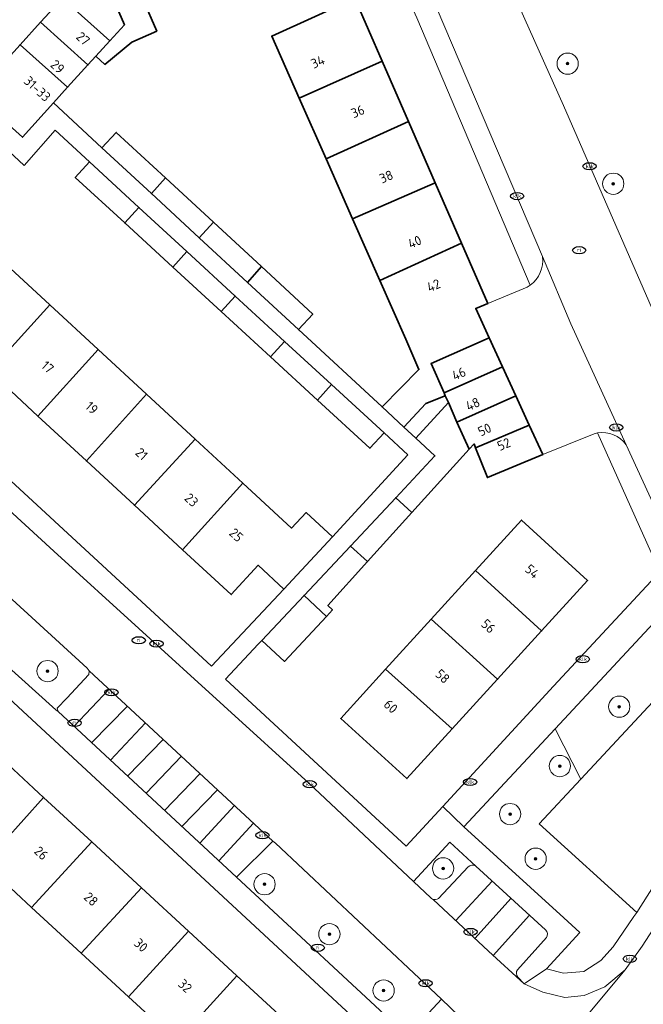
# Model space of a CAD drawing. Header units: metres. Extents: x 103671 to 105190, y 427150 to 429171.
# Tile 276 of 320: x 104206 to 104265, y 428860 to 428953. Entities that reach past the tile are written whole.
import ezdxf
from ezdxf.enums import TextEntityAlignment as Align

# ---------------------------------------------------------------- set-up
doc = ezdxf.new("R2010")
doc.units = ezdxf.units.M
for name, color, linetype, lineweight in [('B-WE-GR-BEPLANTING_CULTUUR_HEESTERS-GV', 253, 'Continuous', 18), ('B-WE-GR-BEPLANTING_CULTUUR_ROOS-GV', 253, 'Continuous', 18), ('B-WE-GR-BOOM-S', 253, 'Continuous', 25), ('B-WE-IE-MEUBILAIR-S', 253, 'Continuous', 25), ('B-WE-OG-BEBOUWING-GV', 253, 'Continuous', 35), ('B-WE-OG-BEBOUWING-T18', 7, 'Continuous', 18), ('B-WE-OG-TERREIN_BEGROEID-GV', 253, 'Continuous', 18), ('B-WE-OG-TERREIN_ERF-GV', 253, 'Continuous', 18), ('B-WE-VH-OPENVERHARDING-GV', 253, 'Continuous', 18), ('B-WE-VH-OPENVERHARDING_BETONSTRAATSTEEN-GV', 253, 'Continuous', 18), ('B-WE-VH-OPENVERHARDING_TEGEL-GV', 253, 'Continuous', 18), ('B-WE-VW-MARKERING_PICTOGRAM-G', 253, 'Continuous', 18)]:
    doc.layers.add(name, color=color, linetype=linetype, lineweight=lineweight)
doc.styles.add('NLCS-ISO', font='NLCS-ISO.ttf')
doc.styles.add('NLCS-ISO-M500-T18', font='NLCS-ISO.ttf', dxfattribs={"height": 0.9})

# ---------------------------------------------------------------- blocks, each defined once
blk = doc.blocks.new('SIE-MEUBILAIR_PUT_KOLK-SO')
blk.add_ellipse((0, 0), major_axis=(1.25, 0), ratio=0.54)
at = {"style": 'NLCS-ISO'}
blk.add_text('klk', height=0.75, dxfattribs=at).set_placement((0.03, 0), align=Align.MIDDLE_CENTER)
blk = doc.blocks.new('SIE-MEUBILAIR_PUT_RIOOLPUT-SO')
blk.add_ellipse((0, 0), major_axis=(1.25, 0), ratio=0.54)
at = {"style": 'NLCS-ISO'}
blk.add_text('ri', height=0.75, dxfattribs=at).set_placement((-0.04, 0.07), align=Align.MIDDLE_CENTER)
blk = doc.blocks.new('SGR-BOOM_GBKN-SO')
at = {"linetype": 'ByBlock', "lineweight": 18}
h = blk.add_hatch(color=0, dxfattribs=at)
h.dxf.hatch_style = 1
edge = h.paths.add_edge_path()
edge.add_arc((0, 0), 0.25, 0, 360)
at = {"color": 0, "linetype": 'ByBlock', "lineweight": 18}
for radius in [2, 0.25]:
    blk.add_circle((0, 0), radius, dxfattribs=at)
at = {"color": 0, "linetype": 'ByBlock', "lineweight": 18, "style": 'NLCS-ISO'}
blk.add_attdef('SOORT', (2.5, 0), '', height=1.5, dxfattribs=at)

msp = doc.modelspace()

# ---------------------------------------------------------------- linework, layer by layer
at = {"layer": 'B-WE-GR-BEPLANTING_CULTUUR_HEESTERS-GV', "flags": 128}
for points in [[(104210.691, 428888.823), (104212.771, 428891.049), (104212.809, 428891.381), (104212.621, 428891.635), (104200.685, 428902.525), (104200.584, 428902.615), (104200.433, 428902.75), (104197.184, 428898.937), (104209.667, 428887.727), (104209.872, 428887.543), (104209.791, 428887.86)], [(104269.187, 428892.065), (104269.06, 428893.241), (104268.516, 428896.599), (104267.997, 428898.124), (104256.629, 428885.924), (104259.052, 428881.19)], [(104230.092, 428875.354), (104226.673, 428871.953), (104242.758, 428857.027), (104245.934, 428860.475), (104230.322, 428875.18)]]:
    msp.add_lwpolyline(points, close=True, dxfattribs=at)
at = {"layer": 'B-WE-GR-BEPLANTING_CULTUUR_ROOS-GV', "flags": 128}
msp.add_lwpolyline([(104259.052, 428881.19), (104256.629, 428885.924), (104248.039, 428876.705), (104257.461, 428868.123), (104258.954, 428866.763), (104255.808, 428863.347), (104257.425, 428862.933), (104259.317, 428863.076), (104260.937, 428864.136), (104262.086, 428865.422), (104264.047, 428868.253), (104264.306, 428868.652), (104255.145, 428876.996)], close=True, dxfattribs=at)
for points in [[(104249.173, 428872.998), (104246.737, 428875.269), (104243.315, 428871.546), (104244.946, 428870.012)], [(104245.649, 428869.961), (104248.448, 428872.925)]]:
    msp.add_lwpolyline(points, dxfattribs=at)
at = {"layer": 'B-WE-GR-BEPLANTING_CULTUUR_ROOS-GV'}
for points in [[(104248.448, 428872.925, -0.371023), (104249.173, 428872.998)], [(104244.946, 428870.012, 0.090937), (104245.095, 428869.899)], [(104245.095, 428869.899, 0.296742), (104245.649, 428869.961)]]:
    msp.add_lwpolyline(points, format="xyb", dxfattribs=at)
at = {"layer": 'B-WE-OG-BEBOUWING-GV', "flags": 128}
for points in [[(104213.515, 428958.239), (104210.292, 428954.696), (104214.745, 428950.682), (104216.115, 428952.195), (104214.283, 428956.454)], [(104216.596, 428957.501), (104214.283, 428956.454), (104216.115, 428952.195), (104214.745, 428950.682), (104213.429, 428949.228), (104214.276, 428948.462), (104216.814, 428950.564), (104219.154, 428951.597)], [(104213.429, 428949.228), (104214.745, 428950.682), (104210.292, 428954.696), (104208.231, 428952.43), (104212.689, 428948.41)], [(104240.373, 428948.763), (104237.794, 428954.683), (104229.969, 428951.126), (104232.55, 428945.289)], [(104210.778, 428946.301), (104212.689, 428948.41), (104208.231, 428952.43), (104206.302, 428950.31)], [(104202.049, 428945.634), (104206.523, 428941.601), (104209.444, 428944.827), (104210.778, 428946.301), (104206.302, 428950.31)], [(104232.55, 428945.289), (104235.08, 428939.568), (104242.841, 428943.097), (104240.373, 428948.763)], [(104245.355, 428937.325), (104242.841, 428943.097), (104235.08, 428939.568), (104237.571, 428933.937)], [(104214.005, 428940.608), (104218.652, 428936.306), (104219.97, 428937.784), (104215.35, 428942.061)], [(104212.83, 428939.274), (104211.493, 428937.821), (104216.148, 428933.539), (104217.479, 428934.998)], [(104219.97, 428937.784), (104218.652, 428936.306), (104223.155, 428932.138), (104224.49, 428933.601)], [(104247.839, 428931.622), (104245.355, 428937.325), (104237.571, 428933.937), (104240.15, 428928.106)], [(104217.479, 428934.998), (104216.148, 428933.539), (104220.661, 428929.388), (104221.985, 428930.852)], [(104224.49, 428933.601), (104223.155, 428932.138), (104227.692, 428927.939), (104229.004, 428929.422)], [(104250.431, 428922.721), (104249.16, 428925.493), (104250.303, 428925.966), (104247.839, 428931.622), (104240.15, 428928.106), (104242.58, 428922.61), (104243.815, 428919.73), (104240.357, 428916.214), (104242.412, 428914.311), (104244.459, 428916.531), (104246.304, 428917.269), (104246.179, 428917.551), (104244.962, 428920.293)], [(104221.985, 428930.852), (104220.661, 428929.388), (104225.226, 428925.188), (104226.549, 428926.654)], [(104204.598, 428929.995), (104198.888, 428923.777), (104203.424, 428919.582), (104209.112, 428925.821)], [(104229.004, 428929.422), (104227.692, 428927.939), (104232.484, 428923.503), (104233.829, 428924.956)], [(104226.549, 428926.654), (104225.226, 428925.188), (104229.848, 428920.936), (104231.182, 428922.392)], [(104207.985, 428915.366), (104213.647, 428921.629), (104209.112, 428925.821), (104203.424, 428919.582)], [(104231.182, 428922.392), (104229.848, 428920.936), (104234.281, 428916.859), (104235.603, 428918.325)], [(104250.431, 428922.721), (104244.962, 428920.293), (104246.179, 428917.551), (104251.682, 428919.994)], [(104213.647, 428921.629), (104207.985, 428915.366), (104212.549, 428911.146), (104218.206, 428917.413)], [(104247.4, 428914.799), (104252.937, 428917.257), (104251.682, 428919.994), (104246.179, 428917.551), (104246.304, 428917.269), (104246.59, 428916.624)], [(104235.603, 428918.325), (104234.281, 428916.859), (104239.203, 428912.331), (104240.54, 428913.784)], [(104222.764, 428913.2), (104218.206, 428917.413), (104212.549, 428911.146), (104217.062, 428906.973)], [(104247.4, 428914.799), (104246.59, 428916.624), (104243.537, 428913.27), (104245.329, 428911.611), (104241.641, 428907.677), (104243.163, 428906.286), (104248.54, 428912.232)], [(104246.59, 428916.624), (104246.304, 428917.269), (104244.459, 428916.531), (104242.412, 428914.311), (104243.537, 428913.27)], [(104254.193, 428914.519), (104252.937, 428917.257), (104247.4, 428914.799), (104248.54, 428912.232), (104249.004, 428912.746), (104249.156, 428912.362)], [(104249.156, 428912.362), (104250.26, 428909.578), (104255.469, 428911.736), (104254.193, 428914.519)], [(104221.593, 428902.784), (104227.246, 428909.055), (104222.764, 428913.2), (104217.062, 428906.973)], [(104227.246, 428909.055), (104221.593, 428902.784), (104226.159, 428898.563), (104228.702, 428901.314), (104231.12, 428899.072), (104235.675, 428903.985), (104233.198, 428906.282), (104231.835, 428904.813)], [(104243.163, 428906.286), (104241.641, 428907.677), (104237.379, 428903.13), (104238.99, 428901.67)], [(104249.142, 428900.816), (104255.352, 428895.136), (104259.692, 428899.899), (104253.471, 428905.567)], [(104238.99, 428901.67), (104237.379, 428903.13), (104233.023, 428898.484), (104235.134, 428896.504), (104235.689, 428897.111), (104235.259, 428897.544)], [(104244.977, 428896.246), (104251.214, 428890.595), (104255.352, 428895.136), (104249.142, 428900.816)], [(104235.134, 428896.504), (104233.023, 428898.484), (104229.047, 428894.243), (104231.166, 428892.273)], [(104246.955, 428885.92), (104251.214, 428890.595), (104244.977, 428896.246), (104240.684, 428891.535)], [(104246.955, 428885.92), (104240.684, 428891.535), (104236.468, 428886.908), (104242.689, 428881.239)], [(104199.726, 428883.573), (104199.565, 428883.722), (104195.888, 428879.738), (104196.082, 428879.559), (104202.91, 428873.256), (104208.507, 428879.469), (104203.756, 428883.854), (104201.762, 428881.694)], [(104213.047, 428875.278), (104208.507, 428879.469), (104202.91, 428873.256), (104207.391, 428869.12)], [(104207.391, 428869.12), (104212.059, 428864.811), (104217.736, 428870.95), (104213.047, 428875.278)], [(104222.159, 428866.867), (104217.736, 428870.95), (104212.059, 428864.811), (104216.502, 428860.71)], [(104226.683, 428862.692), (104222.159, 428866.867), (104216.502, 428860.71), (104221.075, 428856.488)], [(104226.683, 428862.692), (104221.075, 428856.488), (104225.49, 428852.413), (104231.096, 428858.619)]]:
    msp.add_lwpolyline(points, close=True, dxfattribs=at)
at = {"layer": 'B-WE-OG-TERREIN_BEGROEID-GV', "flags": 128}
msp.add_lwpolyline([(104230.411, 429005.049), (104233.811, 429006.538), (104237.215, 429000), (104240.936, 428992.852), (104237.056, 428991.114), (104236.986, 428990.956), (104237, 428990.609), (104240.237, 428983.592), (104246.318, 428969.787), (104251.888, 428956.939), (104257.408, 428944.585), (104266.727, 428923.221)], dxfattribs=at)
msp.add_lwpolyline([(104269.187, 428892.065), (104259.052, 428881.19), (104255.145, 428876.996), (104264.306, 428868.652), (104265.897, 428871.104), (104267.641, 428875.095), (104268.622, 428878.356), (104269.463, 428883.948), (104269.607, 428888.185)], close=True, dxfattribs=at)
at = {"layer": 'B-WE-OG-TERREIN_ERF-GV', "flags": 128}
for points in [[(104216.596, 428957.501), (104219.154, 428951.597), (104216.814, 428950.564), (104214.276, 428948.462), (104213.429, 428949.228), (104212.689, 428948.41), (104210.778, 428946.301), (104209.444, 428944.827), (104214.005, 428940.608), (104215.35, 428942.061), (104219.97, 428937.784), (104224.49, 428933.601), (104229.004, 428929.422), (104233.829, 428924.956), (104232.484, 428923.503), (104240.357, 428916.214), (104243.815, 428919.73), (104242.58, 428922.61), (104240.15, 428928.106), (104237.571, 428933.937), (104235.08, 428939.568), (104232.55, 428945.289), (104229.969, 428951.126), (104237.794, 428954.683), (104240.373, 428948.763), (104242.841, 428943.097), (104245.355, 428937.325), (104247.839, 428931.622), (104250.303, 428925.966), (104253.999, 428927.495), (104254.29, 428927.677), (104243.612, 428952.824)], [(104204.598, 428929.995), (104209.112, 428925.821), (104213.647, 428921.629), (104218.206, 428917.413), (104222.764, 428913.2), (104227.246, 428909.055), (104231.835, 428904.813), (104233.198, 428906.282), (104235.675, 428903.985), (104242.779, 428911.721), (104240.54, 428913.784), (104239.203, 428912.331), (104234.281, 428916.859), (104229.848, 428920.936), (104225.226, 428925.188), (104220.661, 428929.388), (104216.148, 428933.539), (104211.493, 428937.821), (104212.83, 428939.274), (104209.594, 428942.255), (104206.688, 428938.957), (104205.708, 428939.851)], [(104190.237, 428923.273), (104224.309, 428891.834), (104231.12, 428899.072), (104228.702, 428901.314), (104226.159, 428898.563), (104221.593, 428902.784), (104217.062, 428906.973), (104212.549, 428911.146), (104207.985, 428915.366), (104203.424, 428919.582)], [(104241.259, 428855.4), (104204.831, 428889.194), (104199.726, 428883.573), (104201.762, 428881.694), (104203.756, 428883.854), (104208.507, 428879.469), (104213.047, 428875.278), (104217.736, 428870.95), (104222.159, 428866.867), (104226.683, 428862.692), (104231.096, 428858.619)], [(104221.075, 428856.488), (104216.502, 428860.71), (104212.059, 428864.811), (104207.391, 428869.12), (104202.91, 428873.256), (104196.082, 428879.559), (104191.709, 428874.743), (104193.027, 428873.669), (104191.906, 428872.366), (104192.644, 428871.655), (104192.332, 428871.306), (104197.153, 428866.867), (104201.58, 428862.792), (104206.231, 428858.51)]]:
    msp.add_lwpolyline(points, dxfattribs=at)
for points in [[(104260.615, 428913.768), (104260.311, 428913.698), (104255.469, 428911.736), (104250.26, 428909.578), (104249.156, 428912.362), (104249.004, 428912.746), (104248.54, 428912.232), (104243.163, 428906.286), (104238.99, 428901.67), (104235.259, 428897.544), (104235.689, 428897.111), (104235.134, 428896.504), (104231.166, 428892.273), (104229.047, 428894.243), (104228.706, 428893.879), (104225.635, 428890.603), (104242.626, 428874.889), (104246.06, 428878.624), (104256.468, 428889.944), (104266.478, 428900.699)], [(104255.352, 428895.136), (104251.214, 428890.595), (104246.955, 428885.92), (104242.689, 428881.239), (104236.468, 428886.908), (104240.684, 428891.535), (104244.977, 428896.246), (104249.142, 428900.816), (104253.471, 428905.567), (104259.692, 428899.899)]]:
    msp.add_lwpolyline(points, close=True, dxfattribs=at)
at = {"layer": 'B-WE-VH-OPENVERHARDING-GV', "flags": 128}
for points in [[(104150.96, 428942.534), (104153.673, 428945.453), (104153.774, 428945.79), (104152.758, 428946.652), (104151.167, 428947.551), (104149.496, 428948.286), (104148.003, 428948.508), (104146.844, 428948.509), (104145.86, 428948.302), (104144.613, 428947.905), (104142.921, 428947.12), (104141.976, 428946.565), (104144.186, 428945.281), (104178.331, 428913.535), (104202.542, 428891.104), (104204.831, 428889.194), (104241.259, 428855.4)], [(104242.758, 428857.027), (104226.673, 428871.953), (104209.872, 428887.543), (104209.667, 428887.727), (104197.184, 428898.937), (104196.802, 428899.28), (104181.767, 428913.23), (104181.578, 428913.406), (104180.048, 428914.825), (104179.793, 428915.062), (104174.976, 428919.533), (104173.803, 428920.622), (104173.73, 428920.69), (104167.273, 428926.682)], [(104248.448, 428872.925), (104245.649, 428869.961)], [(104255.739, 428867.01), (104249.173, 428872.998)], [(104245.095, 428869.899), (104245.147, 428869.851), (104250.368, 428865.008), (104253.723, 428861.912), (104253.125, 428862.569)], [(104253.083, 428863.246), (104255.813, 428866.273)]]:
    msp.add_lwpolyline(points, dxfattribs=at)
at = {"layer": 'B-WE-VH-OPENVERHARDING-GV'}
for points in [[(104249.173, 428872.998, 0.371023), (104248.448, 428872.925)], [(104245.649, 428869.961, -0.296742), (104245.095, 428869.899)], [(104255.813, 428866.273, 0.360962), (104255.739, 428867.01)], [(104253.125, 428862.569, -0.351572), (104253.083, 428863.246)]]:
    msp.add_lwpolyline(points, format="xyb", dxfattribs=at)
at = {"layer": 'B-WE-VH-OPENVERHARDING_BETONSTRAATSTEEN-GV', "flags": 128}
for points in [[(104266.727, 428923.221), (104257.408, 428944.585), (104251.888, 428956.939), (104246.318, 428969.787), (104240.237, 428983.592), (104237, 428990.609), (104230.411, 429005.049), (104229.278, 429007.48), (104228.848, 429008.522), (104228.517, 429009.323), (104221.963, 429006.585), (104223.51, 429003.125), (104224.408, 429001.027), (104224.848, 429000), (104231.17, 428985.231), (104232.326, 428982.69), (104245.545, 428953.645), (104255.43, 428930.366), (104258.116, 428924.041), (104263.326, 428912.654), (104268.975, 428900.308)], [(104188.027, 428956.453), (104192.53, 428952.31), (104197.22, 428947.995), (104201.337, 428944.342), (104202.049, 428945.634), (104206.302, 428950.31), (104208.231, 428952.43), (104210.292, 428954.696)], [(104244.946, 428870.012), (104243.315, 428871.546), (104233.466, 428880.81), (104209.485, 428902.631), (104190.572, 428920.003), (104166.781, 428942.01), (104156.335, 428951.486), (104155.734, 428952.449), (104155.162, 428953.759)], [(104258.116, 428924.041), (104255.43, 428930.366)], [(104254.29, 428927.677), (104253.999, 428927.495), (104250.303, 428925.966), (104249.16, 428925.493), (104250.431, 428922.721), (104251.682, 428919.994), (104252.937, 428917.257), (104254.193, 428914.519), (104255.469, 428911.736), (104260.311, 428913.698), (104260.615, 428913.768)], [(104263.326, 428912.654), (104258.116, 428924.041)], [(104200.685, 428902.525), (104212.621, 428891.635), (104212.809, 428891.381), (104230.092, 428875.354), (104230.322, 428875.18), (104245.934, 428860.475)], [(104245.934, 428860.475), (104249.257, 428857.291), (104249.538, 428857.594), (104249.712, 428857.523), (104250.272, 428856.662), (104251.252, 428855.154), (104251.658, 428854.207), (104252.105, 428852.624), (104252.042, 428851.949), (104251.968, 428851.155), (104251.648, 428849.972), (104251.4, 428849.055), (104263.218, 428863.245), (104261.312, 428861.641), (104259.371, 428860.839), (104257.53, 428860.647), (104255.469, 428861.156), (104253.723, 428861.912), (104250.368, 428865.008), (104245.147, 428869.851), (104245.095, 428869.899)], [(104266.813, 428868.563), (104264.813, 428865.472), (104263.218, 428863.245), (104251.4, 428849.055), (104245.961, 428842.02), (104237.275, 428830.783), (104224.708, 428815.05), (104223.365, 428813.369), (104222.784, 428812.767), (104228.384, 428808.306), (104228.693, 428808.761), (104230.294, 428810.767), (104231.623, 428812.432), (104241.911, 428825.323), (104258.878, 428846.618), (104259.513, 428847.415), (104260.324, 428848.435), (104263.625, 428852.591), (104266.961, 428856.717)]]:
    msp.add_lwpolyline(points, dxfattribs=at)
at = {"layer": 'B-WE-VH-OPENVERHARDING_BETONSTRAATSTEEN-GV'}
for points in [[(104255.43, 428930.366, -0.281842), (104254.29, 428927.677)], [(104260.615, 428913.768, -0.286889), (104263.326, 428912.654)], [(104245.095, 428869.899, -0.090937), (104244.946, 428870.012)]]:
    msp.add_lwpolyline(points, format="xyb", dxfattribs=at)
at = {"layer": 'B-WE-VH-OPENVERHARDING_BETONSTRAATSTEEN-GV', "flags": 128}
for points in [[(104212.809, 428891.381), (104212.771, 428891.049), (104210.691, 428888.823), (104209.791, 428887.86), (104209.872, 428887.543), (104226.673, 428871.953), (104230.092, 428875.354)], [(104249.257, 428857.291), (104245.934, 428860.475), (104242.758, 428857.027), (104241.259, 428855.4), (104228.456, 428841.502), (104225.545, 428838.342), (104223.942, 428836.602), (104208.775, 428820.138), (104211.573, 428817.335), (104241.82, 428849.733), (104246.973, 428854.97), (104247.94, 428855.953)]]:
    msp.add_lwpolyline(points, close=True, dxfattribs=at)
at = {"layer": 'B-WE-VH-OPENVERHARDING_TEGEL-GV', "flags": 128}
for points in [[(104229.551, 428983.719), (104243.612, 428952.824), (104254.29, 428927.677)], [(104255.43, 428930.366), (104245.545, 428953.645), (104232.326, 428982.69)], [(104155.162, 428953.759), (104155.734, 428952.449), (104156.335, 428951.486), (104166.781, 428942.01), (104190.572, 428920.003), (104209.485, 428902.631), (104233.466, 428880.81), (104243.315, 428871.546), (104246.737, 428875.269), (104249.173, 428872.998), (104255.739, 428867.01)], [(104202.049, 428945.634), (104201.337, 428944.342), (104201.12, 428944.036), (104203.423, 428941.936), (104205.708, 428939.851), (104206.688, 428938.957), (104209.594, 428942.255), (104212.83, 428939.274), (104217.479, 428934.998), (104221.985, 428930.852), (104226.549, 428926.654), (104231.182, 428922.392), (104235.603, 428918.325), (104240.54, 428913.784), (104242.779, 428911.721), (104235.675, 428903.985), (104231.12, 428899.072), (104224.309, 428891.834), (104190.237, 428923.273), (104174.906, 428937.308), (104160.357, 428950.363), (104158.645, 428952.04), (104157.601, 428953.301)], [(104253.125, 428862.569), (104253.723, 428861.912), (104255.808, 428863.347), (104258.954, 428866.763), (104257.461, 428868.123), (104248.039, 428876.705), (104246.06, 428878.624), (104242.626, 428874.889), (104225.635, 428890.603), (104228.706, 428893.879), (104229.047, 428894.243), (104233.023, 428898.484), (104237.379, 428903.13), (104241.641, 428907.677), (104245.329, 428911.611), (104243.537, 428913.27), (104242.412, 428914.311), (104240.357, 428916.214), (104232.484, 428923.503), (104227.692, 428927.939), (104223.155, 428932.138), (104218.652, 428936.306), (104214.005, 428940.608), (104209.444, 428944.827), (104206.523, 428941.601), (104202.049, 428945.634)], [(104260.615, 428913.768), (104266.478, 428900.699), (104267.997, 428898.124), (104269.751, 428898.425), (104268.975, 428900.308), (104263.326, 428912.654)], [(104265.897, 428871.104), (104264.306, 428868.652), (104264.047, 428868.253), (104262.086, 428865.422), (104260.937, 428864.136), (104259.317, 428863.076), (104257.425, 428862.933), (104255.808, 428863.347), (104253.723, 428861.912), (104255.469, 428861.156), (104257.53, 428860.647), (104259.371, 428860.839), (104261.312, 428861.641), (104263.218, 428863.245), (104264.813, 428865.472), (104266.813, 428868.563)], [(104255.813, 428866.273), (104253.083, 428863.246)]]:
    msp.add_lwpolyline(points, dxfattribs=at)
at = {"layer": 'B-WE-VH-OPENVERHARDING_TEGEL-GV'}
for points in [[(104254.29, 428927.677, 0.281842), (104255.43, 428930.366)], [(104263.326, 428912.654, 0.286889), (104260.615, 428913.768)], [(104255.739, 428867.01, -0.360962), (104255.813, 428866.273)], [(104253.083, 428863.246, 0.351572), (104253.125, 428862.569)]]:
    msp.add_lwpolyline(points, format="xyb", dxfattribs=at)
at = {"layer": 'B-WE-VH-OPENVERHARDING_TEGEL-GV', "flags": 128}
msp.add_lwpolyline([(104267.997, 428898.124), (104266.478, 428900.699), (104256.468, 428889.944), (104246.06, 428878.624), (104248.039, 428876.705), (104256.629, 428885.924)], close=True, dxfattribs=at)
at = {"layer": 'B-WE-VW-MARKERING_PICTOGRAM-G', "flags": 128}
for points in [[(104211.37, 428886.153), (104214.671, 428889.654)], [(104213.022, 428884.62), (104216.403, 428888.048)], [(104214.799, 428882.971), (104218.098, 428886.476)], [(104216.419, 428881.468), (104219.768, 428884.928)], [(104218.155, 428879.857), (104221.478, 428883.342)], [(104219.897, 428878.241), (104223.233, 428881.714)], [(104221.511, 428876.743), (104224.879, 428880.188)], [(104223.196, 428875.179), (104226.474, 428878.709)], [(104224.995, 428873.51), (104228.252, 428877.06)], [(104247.281, 428867.872), (104250.722, 428871.585)], [(104249.078, 428866.204), (104252.482, 428869.981)], [(104250.803, 428864.606), (104254.22, 428868.395)]]:
    msp.add_lwpolyline(points, dxfattribs=at)

# ---------------------------------------------------------------- block references
at = {"layer": 'B-WE-GR-BOOM-S', "xscale": 0.5, "yscale": 0.5, "zscale": 0.5}
for p in [(104257.811, 428948.527), (104262.096, 428937.224), (104208.887, 428891.357), (104262.663, 428888.008), (104257.077, 428882.421), (104252.4, 428877.9), (104254.8, 428873.7), (104246.097, 428872.79), (104229.3, 428871.3), (104235.4, 428866.6), (104240.5, 428861.3)]:
    msp.add_blockref('SGR-BOOM_GBKN-SO', p, dxfattribs=at)
at = {"layer": 'B-WE-IE-MEUBILAIR-S', "xscale": 0.5, "yscale": 0.5, "zscale": 0.5}
for name, p in [('SIE-MEUBILAIR_PUT_KOLK-SO', (104259.87, 428938.87)), ('SIE-MEUBILAIR_PUT_KOLK-SO', (104253.05, 428936.06)), ('SIE-MEUBILAIR_PUT_RIOOLPUT-SO', (104258.894, 428930.969)), ('SIE-MEUBILAIR_PUT_KOLK-SO', (104262.38, 428914.29)), ('SIE-MEUBILAIR_PUT_RIOOLPUT-SO', (104217.468, 428894.259)), ('SIE-MEUBILAIR_PUT_KOLK-SO', (104219.14, 428893.94)), ('SIE-MEUBILAIR_PUT_KOLK-SO', (104259.23, 428892.48)), ('SIE-MEUBILAIR_PUT_KOLK-SO', (104214.89, 428889.36)), ('SIE-MEUBILAIR_PUT_RIOOLPUT-SO', (104211.434, 428886.482)), ('SIE-MEUBILAIR_PUT_KOLK-SO', (104233.55, 428880.71)), ('SIE-MEUBILAIR_PUT_KOLK-SO', (104248.63, 428880.92)), ('SIE-MEUBILAIR_PUT_KOLK-SO', (104229.1, 428875.91)), ('SIE-MEUBILAIR_PUT_KOLK-SO', (104248.68, 428866.81)), ('SIE-MEUBILAIR_PUT_RIOOLPUT-SO', (104234.309, 428865.322)), ('SIE-MEUBILAIR_PUT_KOLK-SO', (104263.66, 428864.28)), ('SIE-MEUBILAIR_PUT_KOLK-SO', (104244.45, 428861.98))]:
    msp.add_blockref(name, p, dxfattribs=at)

# ---------------------------------------------------------------- texts
at = {"layer": 'B-WE-OG-BEBOUWING-T18', "style": 'NLCS-ISO-M500-T18'}
for s, rotation, p in [('27', 317.7, (104212.23, 428950.882)), ('34', 24.4, (104234.306, 428948.704)), ('29', 317.7, (104209.83, 428948.244)), ('31-33', 317.7, (104207.93, 428946.155)), ('36', 23.5, (104238.071, 428944.031)), ('38', 23.5, (104240.746, 428937.889)), ('40', 23.5, (104243.421, 428931.748)), ('42', 23.5, (104245.205, 428927.654)), ('17', 317.3, (104208.897, 428919.97)), ('46', 24.6, (104247.578, 428919.348)), ('19', 317.2, (104213.048, 428916.133)), ('48', 24.6, (104248.888, 428916.49)), ('50', 24.6, (104249.994, 428914.08)), ('52', 22.5, (104251.812, 428912.71)), ('21', 317.2, (104217.737, 428911.797)), ('23', 317.2, (104222.426, 428907.461)), ('25', 317.3, (104226.64, 428904.168)), ('54', 317.7, (104254.48, 428900.735)), ('56', 317.7, (104250.353, 428895.589)), ('58', 317.7, (104246.05, 428890.866)), ('60', 317.7, (104241.172, 428888.034)), ('26', 317.3, (104208.287, 428874.228)), ('28', 317.3, (104212.981, 428869.896)), ('30', 317.3, (104217.674, 428865.564)), ('32', 317.3, (104221.828, 428861.73))]:
    msp.add_text(s, height=0.9, rotation=rotation, dxfattribs=at).set_placement(p, align=Align.MIDDLE)

doc.saveas('drawing.dxf')
